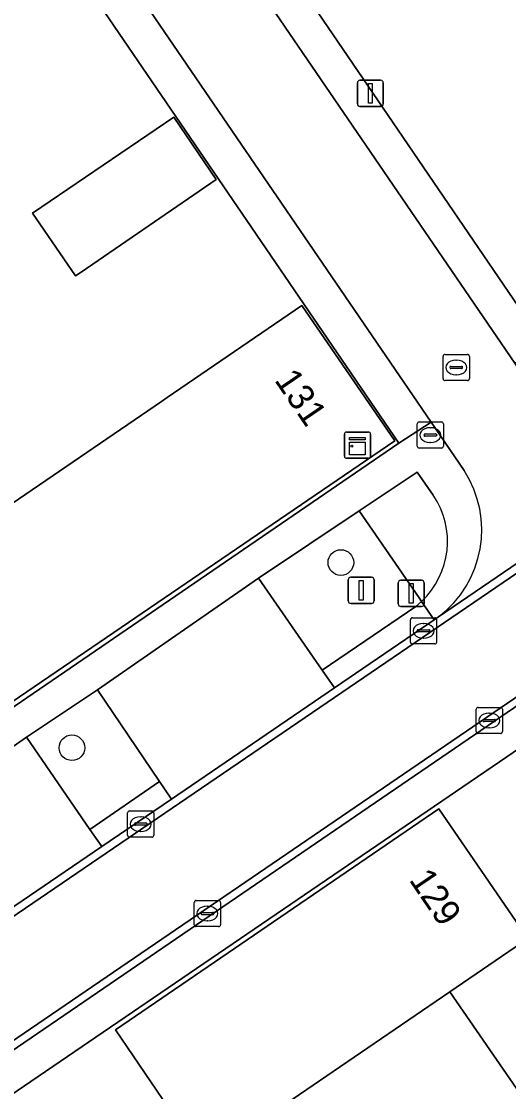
# Model space of a CAD drawing. Extents: x 155275 to 156265, y 382654 to 383635.
# Drawn here: x 155726.1 to 155744.69, y 383355.29 to 383396.14 of the extents above; entities that cross this region are included whole.
import ezdxf

# ---------------------------------------------------------------- set-up
doc = ezdxf.new("R2010")
doc.units = 0
for name, color, linetype in [('IMGEO_Afsluitpaal', 7, 'Continuous'), ('IMGEO_Boom', 7, 'Continuous'), ('IMGEO_Erf', 7, 'Continuous'), ('IMGEO_Groenvoorziening', 7, 'Continuous'), ('IMGEO_Kast', 7, 'Continuous'), ('IMGEO_Kolk', 7, 'Continuous'), ('IMGEO_Lichtmast', 7, 'Continuous'), ('IMGEO_Pand', 7, 'Continuous'), ('IMGEO_Pand_nummerreeks', 7, 'Continuous'), ('IMGEO_Parkeervlak_open', 7, 'Continuous'), ('IMGEO_Rijbaan_lokaal_gesloten', 7, 'Continuous'), ('IMGEO_Rijbaan_lokaal_open', 7, 'Continuous'), ('IMGEO_Rioolput', 7, 'Continuous'), ('IMGEO_Voetpad_open', 7, 'Continuous')]:
    doc.layers.add(name, color=color, linetype=linetype)

msp = doc.modelspace()

# ---------------------------------------------------------------- linework, layer by layer
at = {"layer": 'IMGEO_Afsluitpaal'}
for p, q in [((155738.574, 383374.022), (155738.574, 383374.822)), ((155738.574, 383374.822), (155738.574, 383374.022)), ((155738.674, 383374.922), (155739.464, 383374.922)), ((155739.464, 383374.922), (155738.674, 383374.922)), ((155739.564, 383374.822), (155739.564, 383374.022)), ((155739.564, 383374.022), (155739.564, 383374.822)), ((155739.464, 383373.922), (155738.674, 383373.922)), ((155738.674, 383373.922), (155739.464, 383373.922))]:
    msp.add_line(p, q, dxfattribs=at)
msp.add_lwpolyline([(155738.994, 383374.797), (155739.144, 383374.797), (155739.144, 383374.047), (155738.994, 383374.047), (155738.994, 383374.797)], dxfattribs=at)
for centre, start, end in [((155738.674, 383374.822), 90, 180), ((155738.674, 383374.822), 90, 180), ((155739.464, 383374.822), 0, 90), ((155739.464, 383374.822), 360, 90), ((155738.674, 383374.022), 180, 270), ((155738.674, 383374.022), 180, 270), ((155739.464, 383374.022), 270, 0), ((155739.464, 383374.022), 270, 0)]:
    msp.add_arc(centre, 0.1, start, end, dxfattribs=at)
at = {"layer": 'IMGEO_Boom'}
for centre in [(155738.294, 383375.486), (155728.031, 383368.415)]:
    msp.add_circle(centre, 0.489, dxfattribs=at)
at = {"layer": 'IMGEO_Erf'}
for points in [[(155734.512, 383465.559), (155725.215, 383479.049), (155698.054, 383460.537), (155694.998, 383458.429), (155719.873, 383421.949), (155720.07, 383422.058), (155723.062, 383417.667), (155735.929, 383398.789), (155735.874, 383398.763), (155746.045, 383383.83), (155750.929, 383387.164), (155776.093, 383404.417), (155774.449, 383406.803)], [(155689.573, 383454.56), (155686.888, 383452.74), (155667.515, 383439.536), (155668.209, 383438.49), (155691.786, 383403.993), (155718.509, 383364.995), (155740.511, 383380.044), (155700.458, 383438.718), (155700.636, 383438.742)], [(155731.923, 383392.487), (155733.537, 383390.106), (155728.38, 383386.576), (155728.164, 383386.428), (155726.523, 383388.826)], [(155736.805, 383385.3), (155740.354, 383380.134), (155722.452, 383367.931), (155722.281, 383368.188), (155718.991, 383373.131), (155731.445, 383381.636), (155731.672, 383381.792)], [(155744.991, 383355.407), (155742.448, 383359.095), (155733.064, 383352.687), (155729.692, 383357.646), (155742.039, 383366.086), (155745.43, 383361.131), (155747.962, 383357.432)]]:
    msp.add_lwpolyline(points, close=True, dxfattribs=at)
msp.add_lwpolyline([(155745.715, 383368.811), (155725.382, 383354.939), (155763.878, 383298.522), (155764.327, 383297.885), (155764.413, 383298.003), (155764.346, 383298.049), (155765.665, 383299.955), (155765.785, 383299.873), (155772.022, 383308.374), (155772.167, 383308.3), (155804.469, 383352.147)], dxfattribs=at)
at = {"layer": 'IMGEO_Groenvoorziening'}
msp.add_lwpolyline([(155741.822, 383378.06), (155741.207, 383378.941), (155738.998, 383377.461), (155741.276, 383374.139), (155741.37, 383374.001)], dxfattribs=at)
for points in [[(155738.998, 383377.461), (155735.152, 383374.886), (155737.575, 383371.382), (155741.149, 383373.812), (155741.37, 383374.001), (155741.276, 383374.139)], [(155729.003, 383370.632), (155726.295, 383368.818), (155728.72, 383365.299), (155731.377, 383367.121)]]:
    msp.add_lwpolyline(points, close=True, dxfattribs=at)
msp.add_arc((155739.22, 383376.295), 3.144, 313.14, 34.1517, dxfattribs=at)
at = {"layer": 'IMGEO_Kast'}
for p, q in [((155738.429, 383379.543), (155738.429, 383380.384)), ((155738.429, 383380.384), (155738.429, 383379.543)), ((155738.504, 383380.468), (155739.345, 383380.468)), ((155739.345, 383380.468), (155738.504, 383380.468)), ((155739.429, 383380.393), (155739.429, 383379.552)), ((155739.429, 383379.552), (155739.429, 383380.393)), ((155739.354, 383379.468), (155738.513, 383379.468)), ((155738.513, 383379.468), (155739.354, 383379.468))]:
    msp.add_line(p, q, dxfattribs=at)
for points in [[(155738.624, 383380.258), (155739.224, 383380.258), (155739.224, 383380.173), (155738.624, 383380.173), (155738.624, 383380.258)], [(155738.624, 383380.083), (155739.224, 383380.083), (155739.224, 383379.594), (155738.624, 383379.594), (155738.624, 383380.083)]]:
    msp.add_lwpolyline(points, dxfattribs=at)
msp.add_circle((155738.708, 383379.932), 0.0377, dxfattribs=at)
for centre, start, end in [((155738.507, 383380.39), 92.4484, 184.2845), ((155738.507, 383380.39), 92.4484, 184.2845), ((155739.351, 383380.39), 2.4484, 94.2845), ((155739.351, 383380.39), 2.4484, 94.2845), ((155738.507, 383379.546), 182.4484, 274.2845), ((155738.507, 383379.546), 182.4484, 274.2845), ((155739.351, 383379.546), 272.4484, 4.2845), ((155739.351, 383379.546), 272.4484, 4.2845)]:
    msp.add_arc(centre, 0.0779, start, end, dxfattribs=at)
at = {"layer": 'IMGEO_Kolk'}
for p, q in [((155742.197, 383382.506), (155742.197, 383383.358)), ((155742.272, 383383.432), (155743.124, 383383.432)), ((155742.685, 383383.212), (155742.71, 383383.212)), ((155743.198, 383383.358), (155743.198, 383382.506)), ((155742.456, 383382.926), (155742.456, 383382.938)), ((155742.894, 383382.889), (155742.496, 383382.889)), ((155742.499, 383382.975), (155742.897, 383382.975)), ((155742.94, 383382.938), (155742.94, 383382.926)), ((155743.124, 383382.432), (155742.272, 383382.432)), ((155742.708, 383382.652), (155742.683, 383382.652)), ((155740.949, 383372.452), (155740.949, 383373.304)), ((155741.024, 383373.378), (155741.876, 383373.378)), ((155741.437, 383373.158), (155741.462, 383373.158)), ((155741.95, 383373.304), (155741.95, 383372.452)), ((155741.208, 383372.872), (155741.208, 383372.884)), ((155741.646, 383372.835), (155741.248, 383372.835)), ((155741.251, 383372.921), (155741.649, 383372.921)), ((155741.46, 383372.598), (155741.435, 383372.598)), ((155741.692, 383372.884), (155741.692, 383372.872)), ((155741.876, 383372.378), (155741.024, 383372.378)), ((155743.458, 383369.031), (155743.458, 383369.883)), ((155743.533, 383369.957), (155744.385, 383369.957)), ((155743.946, 383369.737), (155743.971, 383369.737)), ((155744.459, 383369.883), (155744.459, 383369.031)), ((155743.717, 383369.451), (155743.717, 383369.463)), ((155744.155, 383369.414), (155743.757, 383369.414)), ((155743.76, 383369.5), (155744.158, 383369.5)), ((155744.201, 383369.463), (155744.201, 383369.451)), ((155744.385, 383368.957), (155743.533, 383368.957)), ((155743.969, 383369.177), (155743.944, 383369.177)), ((155730.154, 383365.075), (155730.154, 383365.927)), ((155730.229, 383366.001), (155731.081, 383366.001)), ((155730.642, 383365.781), (155730.667, 383365.781)), ((155731.155, 383365.927), (155731.155, 383365.075)), ((155730.413, 383365.495), (155730.413, 383365.507)), ((155730.851, 383365.458), (155730.453, 383365.458)), ((155730.456, 383365.544), (155730.854, 383365.544)), ((155730.665, 383365.221), (155730.64, 383365.221)), ((155730.897, 383365.507), (155730.897, 383365.495)), ((155731.081, 383365.001), (155730.229, 383365.001)), ((155732.702, 383361.66), (155732.702, 383362.512)), ((155732.777, 383362.586), (155733.629, 383362.586)), ((155733.19, 383362.366), (155733.215, 383362.366)), ((155733.703, 383362.512), (155733.703, 383361.66)), ((155732.961, 383362.08), (155732.961, 383362.092)), ((155733.399, 383362.043), (155733.001, 383362.043)), ((155733.004, 383362.129), (155733.402, 383362.129)), ((155733.445, 383362.092), (155733.445, 383362.08)), ((155733.629, 383361.586), (155732.777, 383361.586)), ((155733.213, 383361.806), (155733.188, 383361.806))]:
    msp.add_line(p, q, dxfattribs=at)
for points in [[(155742.197, 383382.506), (155742.197, 383383.358)], [(155742.272, 383383.432), (155743.124, 383383.432)], [(155743.198, 383383.358), (155743.198, 383382.506)], [(155743.124, 383382.432), (155742.272, 383382.432)], [(155740.949, 383372.452), (155740.949, 383373.304)], [(155741.024, 383373.378), (155741.876, 383373.378)], [(155741.95, 383373.304), (155741.95, 383372.452)], [(155741.876, 383372.378), (155741.024, 383372.378)], [(155743.458, 383369.031), (155743.458, 383369.883)], [(155743.533, 383369.957), (155744.385, 383369.957)], [(155744.459, 383369.883), (155744.459, 383369.031)], [(155744.385, 383368.957), (155743.533, 383368.957)], [(155730.154, 383365.075), (155730.154, 383365.927)], [(155730.229, 383366.001), (155731.081, 383366.001)], [(155731.155, 383365.927), (155731.155, 383365.075)], [(155731.081, 383365.001), (155730.229, 383365.001)], [(155732.702, 383361.66), (155732.702, 383362.512)], [(155732.777, 383362.586), (155733.629, 383362.586)], [(155733.703, 383362.512), (155733.703, 383361.66)], [(155733.629, 383361.586), (155732.777, 383361.586)]]:
    msp.add_lwpolyline(points, dxfattribs=at)
for centre, radius, start, end in [((155742.274, 383383.356), 0.0765, 91.552, 178.448), ((155742.274, 383383.356), 0.0765, 91.552, 178.448), ((155743.122, 383383.356), 0.0765, 1.552, 88.448), ((155743.122, 383383.356), 0.0765, 1.552, 88.448), ((155742.496, 383382.935), 0.0403, 85.8775, 175.7526), ((155742.493, 383382.925), 0.0366, 178.938, 274.7102), ((155742.897, 383382.932), 0.043, 264.8664, 352.4533), ((155742.901, 383382.937), 0.0386, 1.7309, 96.639), ((155742.274, 383382.508), 0.0765, 181.552, 268.448), ((155742.274, 383382.508), 0.0765, 181.552, 268.448), ((155743.122, 383382.508), 0.0765, 271.552, 358.448), ((155743.122, 383382.508), 0.0765, 271.552, 358.448), ((155741.026, 383373.302), 0.0765, 91.552, 178.448), ((155741.026, 383373.302), 0.0765, 91.552, 178.448), ((155741.874, 383373.302), 0.0765, 1.552, 88.448), ((155741.874, 383373.302), 0.0765, 1.552, 88.448), ((155741.248, 383372.881), 0.0403, 85.8775, 175.7526), ((155741.245, 383372.871), 0.0366, 178.938, 274.7102), ((155741.649, 383372.878), 0.043, 264.8664, 352.4533), ((155741.653, 383372.883), 0.0386, 1.7309, 96.639), ((155741.026, 383372.454), 0.0765, 181.552, 268.448), ((155741.026, 383372.454), 0.0765, 181.552, 268.448), ((155741.874, 383372.454), 0.0765, 271.552, 358.448), ((155741.874, 383372.454), 0.0765, 271.552, 358.448), ((155743.535, 383369.881), 0.0765, 91.552, 178.448), ((155743.535, 383369.881), 0.0765, 91.552, 178.448), ((155744.383, 383369.881), 0.0765, 1.552, 88.448), ((155744.383, 383369.881), 0.0765, 1.552, 88.448), ((155743.757, 383369.46), 0.0403, 85.8775, 175.7526), ((155743.754, 383369.45), 0.0366, 178.938, 274.7102), ((155744.158, 383369.457), 0.043, 264.8664, 352.4533), ((155744.162, 383369.462), 0.0386, 1.7309, 96.639), ((155743.535, 383369.033), 0.0765, 181.552, 268.448), ((155743.535, 383369.033), 0.0765, 181.552, 268.448), ((155744.383, 383369.033), 0.0765, 271.552, 358.448), ((155744.383, 383369.033), 0.0765, 271.552, 358.448), ((155730.231, 383365.925), 0.0765, 91.552, 178.448), ((155730.231, 383365.925), 0.0765, 91.552, 178.448), ((155731.079, 383365.925), 0.0765, 1.552, 88.448), ((155731.079, 383365.925), 0.0765, 1.552, 88.448), ((155730.453, 383365.504), 0.0403, 85.8775, 175.7526), ((155730.45, 383365.494), 0.0366, 178.938, 274.7102), ((155730.854, 383365.501), 0.043, 264.8664, 352.4533), ((155730.858, 383365.506), 0.0386, 1.7309, 96.639), ((155730.231, 383365.077), 0.0765, 181.552, 268.448), ((155730.231, 383365.077), 0.0765, 181.552, 268.448), ((155731.079, 383365.077), 0.0765, 271.552, 358.448), ((155731.079, 383365.077), 0.0765, 271.552, 358.448), ((155732.779, 383362.51), 0.0765, 91.552, 178.448), ((155732.779, 383362.51), 0.0765, 91.552, 178.448), ((155733.627, 383362.51), 0.0765, 1.552, 88.448), ((155733.627, 383362.51), 0.0765, 1.552, 88.448), ((155733.001, 383362.089), 0.0403, 85.8775, 175.7526), ((155732.998, 383362.079), 0.0366, 178.938, 274.7102), ((155733.402, 383362.086), 0.043, 264.8664, 352.4533), ((155733.406, 383362.091), 0.0386, 1.7309, 96.639), ((155732.779, 383361.662), 0.0765, 181.552, 268.448), ((155732.779, 383361.662), 0.0765, 181.552, 268.448), ((155733.627, 383361.662), 0.0765, 271.552, 358.448), ((155733.627, 383361.662), 0.0765, 271.552, 358.448)]:
    msp.add_arc(centre, radius, start, end, dxfattribs=at)
for centre, major_axis, ratio, start_param, end_param in [((155742.684, 383382.932), (-0.387, 0.002), 0.722429, 4.712389, 7.853982), ((155742.709, 383382.932), (-0.39, 0.002), 0.717154, 1.570796, 4.712389), ((155741.436, 383372.878), (-0.387, 0.002), 0.722429, 4.712389, 7.853982), ((155741.461, 383372.878), (-0.39, 0.002), 0.717154, 1.570796, 4.712389), ((155743.945, 383369.457), (-0.387, 0.002), 0.722429, 4.712389, 7.853982), ((155743.97, 383369.457), (-0.39, 0.002), 0.717154, 1.570796, 4.712389), ((155730.641, 383365.501), (-0.387, 0.002), 0.722429, 4.712389, 7.853982), ((155730.666, 383365.501), (-0.39, 0.002), 0.717154, 1.570796, 4.712389), ((155733.189, 383362.086), (-0.387, 0.002), 0.722429, 4.712389, 7.853982), ((155733.214, 383362.086), (-0.39, 0.002), 0.717154, 1.570796, 4.712389)]:
    msp.add_ellipse(centre, major_axis=major_axis, ratio=ratio, start_param=start_param, end_param=end_param, dxfattribs=at)
at = {"layer": 'IMGEO_Lichtmast'}
for p, q in [((155739.023, 383393.896), (155739.813, 383393.896)), ((155739.813, 383393.896), (155739.023, 383393.896)), ((155738.923, 383392.996), (155738.923, 383393.796)), ((155738.923, 383393.796), (155738.923, 383392.996)), ((155739.913, 383393.796), (155739.913, 383392.996)), ((155739.913, 383392.996), (155739.913, 383393.796)), ((155739.813, 383392.896), (155739.023, 383392.896)), ((155739.023, 383392.896), (155739.813, 383392.896)), ((155740.481, 383373.907), (155740.481, 383374.707)), ((155740.481, 383374.707), (155740.481, 383373.907)), ((155740.581, 383374.807), (155741.371, 383374.807)), ((155741.371, 383374.807), (155740.581, 383374.807)), ((155741.471, 383374.707), (155741.471, 383373.907)), ((155741.471, 383373.907), (155741.471, 383374.707)), ((155741.371, 383373.807), (155740.581, 383373.807)), ((155740.581, 383373.807), (155741.371, 383373.807))]:
    msp.add_line(p, q, dxfattribs=at)
for points in [[(155739.343, 383393.771), (155739.493, 383393.771), (155739.493, 383393.021), (155739.343, 383393.021), (155739.343, 383393.771)], [(155740.901, 383374.682), (155741.051, 383374.682), (155741.051, 383373.932), (155740.901, 383373.932), (155740.901, 383374.682)]]:
    msp.add_lwpolyline(points, dxfattribs=at)
for centre, start, end in [((155739.023, 383393.796), 90, 180), ((155739.023, 383393.796), 90, 180), ((155739.813, 383393.796), 0, 90), ((155739.813, 383393.796), 360, 90), ((155739.023, 383392.996), 180, 270), ((155739.023, 383392.996), 180, 270), ((155739.813, 383392.996), 270, 0), ((155739.813, 383392.996), 270, 0), ((155740.581, 383374.707), 90, 180), ((155740.581, 383374.707), 90, 180), ((155741.371, 383374.707), 0, 90), ((155741.371, 383374.707), 360, 90), ((155740.581, 383373.907), 180, 270), ((155740.581, 383373.907), 180, 270), ((155741.371, 383373.907), 270, 0), ((155741.371, 383373.907), 270, 0)]:
    msp.add_arc(centre, 0.1, start, end, dxfattribs=at)
at = {"layer": 'IMGEO_Pand'}
for points in [[(155728.164, 383386.428), (155728.38, 383386.576), (155733.537, 383390.106), (155731.923, 383392.487), (155726.523, 383388.826)], [(155740.354, 383380.134), (155736.805, 383385.3), (155731.672, 383381.792), (155731.445, 383381.636), (155718.991, 383373.131), (155722.281, 383368.188), (155722.452, 383367.931)], [(155742.448, 383359.095), (155745.43, 383361.131), (155742.039, 383366.086), (155729.692, 383357.646), (155733.064, 383352.687)], [(155745.43, 383361.131), (155742.448, 383359.095), (155744.991, 383355.407), (155747.962, 383357.432)]]:
    msp.add_lwpolyline(points, close=True, dxfattribs=at)
at = {"layer": 'IMGEO_Parkeervlak_open'}
for points in [[(155738.047, 383370.7), (155737.575, 383371.382), (155735.152, 383374.886), (155729.003, 383370.632), (155731.377, 383367.121), (155731.826, 383366.458)], [(155729.169, 383364.646), (155728.72, 383365.299), (155726.295, 383368.818), (155722.181, 383365.939), (155724.558, 383362.458), (155725.003, 383361.806)]]:
    msp.add_lwpolyline(points, close=True, dxfattribs=at)
at = {"layer": 'IMGEO_Rijbaan_lokaal_gesloten'}
for points in [[(155779.69, 383399.195), (155772.686, 383394.39), (155768.588, 383391.566), (155760.326, 383385.931), (155756.228, 383383.099), (155752.091, 383380.277), (155751.742, 383380.039), (155742.019, 383373.409), (155741.854, 383373.296), (155738.047, 383370.7), (155731.826, 383366.458), (155729.169, 383364.646), (155725.003, 383361.806)], [(155721.169, 383358.828), (155779.897, 383398.895)]]:
    msp.add_lwpolyline(points, dxfattribs=at)
msp.add_lwpolyline([(155753.96, 383376.139), (155759.005, 383379.588), (155782.291, 383395.421), (155782.106, 383395.69), (155715.377, 383350.126), (155663.845, 383314.887), (155664.009, 383314.637), (155684.541, 383328.678), (155693.872, 383335.059), (155715.33, 383349.733), (155745.158, 383370.123)], close=True, dxfattribs=at)
at = {"layer": 'IMGEO_Rijbaan_lokaal_open'}
for points in [[(155746.215, 383381.223), (155744.93, 383383.103), (155693.961, 383457.69)], [(155689.529, 383457.271), (155690.812, 383455.393), (155741.737, 383380.843), (155743, 383378.994)], [(155782.106, 383395.69), (155779.897, 383398.895), (155721.169, 383358.828), (155661.404, 383317.986), (155661.244, 383318.235), (155660.115, 383317.515)], [(155662.689, 383313.737), (155664.009, 383314.637), (155663.845, 383314.887), (155715.377, 383350.126), (155782.106, 383395.69)], [(155742.019, 383373.409), (155751.742, 383380.039)]]:
    msp.add_lwpolyline(points, dxfattribs=at)
msp.add_arc((155739.501, 383376.73), 4.168, 307.1734, 32.902, dxfattribs=at)
at = {"layer": 'IMGEO_Rioolput'}
for p, q in [((155741.208, 383379.927), (155741.208, 383380.779)), ((155741.283, 383380.853), (155742.135, 383380.853)), ((155742.209, 383380.779), (155742.209, 383379.927)), ((155741.467, 383380.347), (155741.467, 383380.359)), ((155741.51, 383380.396), (155741.908, 383380.396)), ((155741.696, 383380.633), (155741.721, 383380.633)), ((155741.951, 383380.359), (155741.951, 383380.347)), ((155741.905, 383380.31), (155741.507, 383380.31)), ((155741.719, 383380.073), (155741.694, 383380.073)), ((155742.135, 383379.853), (155741.283, 383379.853))]:
    msp.add_line(p, q, dxfattribs=at)
for points in [[(155741.208, 383379.927), (155741.208, 383380.779)], [(155741.283, 383380.853), (155742.135, 383380.853)], [(155742.209, 383380.779), (155742.209, 383379.927)], [(155742.135, 383379.853), (155741.283, 383379.853)]]:
    msp.add_lwpolyline(points, dxfattribs=at)
for centre, radius, start, end in [((155741.285, 383380.777), 0.0765, 91.552, 178.448), ((155741.285, 383380.777), 0.0765, 91.552, 178.448), ((155742.133, 383380.777), 0.0765, 1.552, 88.448), ((155742.133, 383380.777), 0.0765, 1.552, 88.448), ((155741.507, 383380.356), 0.0403, 85.8775, 175.7526), ((155741.504, 383380.346), 0.0366, 178.938, 274.7102), ((155741.908, 383380.353), 0.043, 264.8664, 352.4533), ((155741.912, 383380.358), 0.0386, 1.7309, 96.639), ((155741.285, 383379.929), 0.0765, 181.552, 268.448), ((155741.285, 383379.929), 0.0765, 181.552, 268.448), ((155742.133, 383379.929), 0.0765, 271.552, 358.448), ((155742.133, 383379.929), 0.0765, 271.552, 358.448)]:
    msp.add_arc(centre, radius, start, end, dxfattribs=at)
for centre, major_axis, ratio, start_param, end_param in [((155741.695, 383380.353), (-0.387, 0.002), 0.722429, 4.712389, 7.853982), ((155741.72, 383380.353), (-0.39, 0.002), 0.717154, 1.570796, 4.712389)]:
    msp.add_ellipse(centre, major_axis=major_axis, ratio=ratio, start_param=start_param, end_param=end_param, dxfattribs=at)
at = {"layer": 'IMGEO_Voetpad_open'}
for points in [[(155720.07, 383422.058), (155719.873, 383421.949), (155694.998, 383458.429), (155693.961, 383457.69), (155744.93, 383383.103), (155746.045, 383383.83), (155735.874, 383398.763), (155735.929, 383398.789), (155723.062, 383417.667)], [(155690.812, 383455.393), (155689.573, 383454.56), (155700.636, 383438.742), (155700.458, 383438.718), (155740.511, 383380.044), (155741.737, 383380.843)], [(155741.854, 383373.296), (155741.37, 383374.001), (155741.149, 383373.812), (155737.575, 383371.382), (155738.047, 383370.7)], [(155714.768, 383347.689), (155716.015, 383348.542), (155720.581, 383351.663), (155724.137, 383354.089), (155725.382, 383354.939), (155745.715, 383368.811), (155745.158, 383370.123), (155715.33, 383349.733), (155693.872, 383335.059), (155694.36, 383333.757), (155698.263, 383336.406)], [(155731.826, 383366.458), (155731.377, 383367.121), (155728.72, 383365.299), (155729.169, 383364.646)]]:
    msp.add_lwpolyline(points, close=True, dxfattribs=at)
for points in [[(155743, 383378.994), (155741.737, 383380.843), (155740.511, 383380.044), (155718.509, 383364.995), (155719.23, 383363.961), (155722.181, 383365.939), (155726.295, 383368.818), (155729.003, 383370.632), (155735.152, 383374.886), (155738.998, 383377.461), (155741.207, 383378.941), (155741.822, 383378.06)], [(155741.37, 383374.001), (155741.854, 383373.296), (155742.019, 383373.409)]]:
    msp.add_lwpolyline(points, dxfattribs=at)
for centre, radius, start, end in [((155739.501, 383376.73), 4.168, 307.1734, 32.902), ((155739.22, 383376.295), 3.144, 313.14, 34.1517)]:
    msp.add_arc(centre, radius, start, end, dxfattribs=at)

# ---------------------------------------------------------------- texts
at = {"layer": 'IMGEO_Pand_nummerreeks'}
for s, rotation, p in [('131', 304.2913, (155735.737, 383382.448)), ('129', 304.1882, (155740.873, 383363.372))]:
    msp.add_text(s, height=1, rotation=rotation, dxfattribs=at).set_placement(p)

doc.saveas('drawing.dxf')
